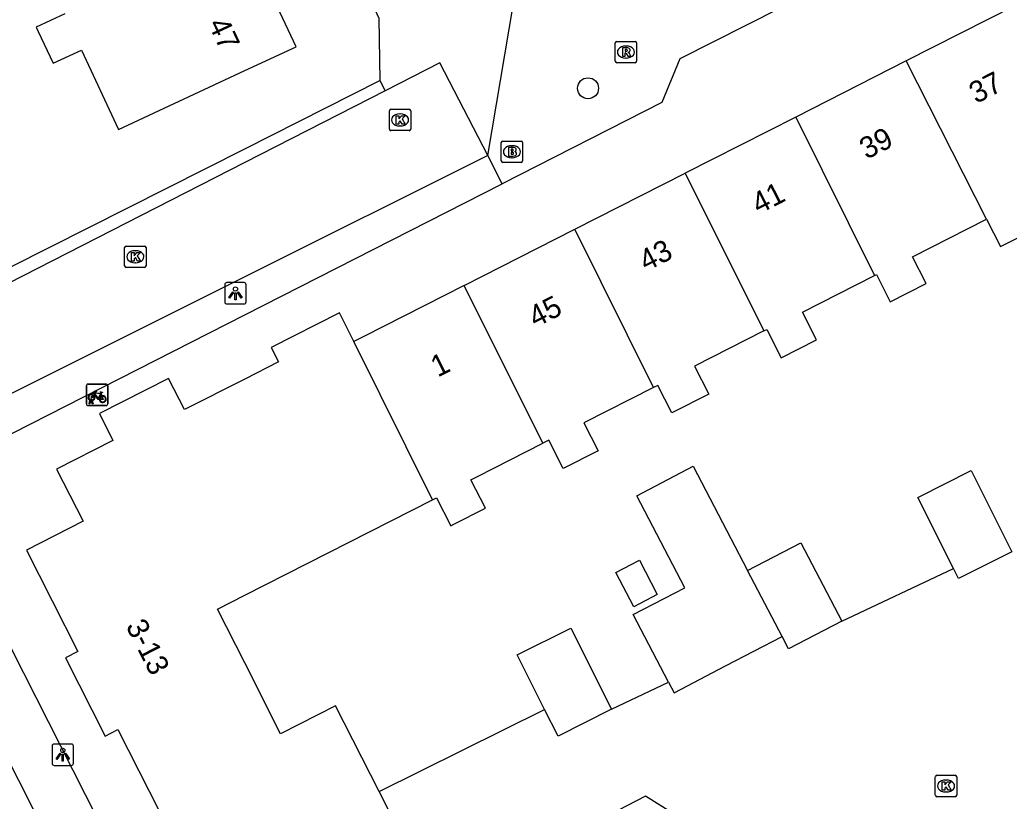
# Model space of a CAD drawing. Extents: x 158474 to 159560, y 388525 to 389605.
# Drawn here: x 158989.49 to 159035.71, y 389016.33 to 389052.84 of the extents above; entities that cross this region are included whole.
import ezdxf

# ---------------------------------------------------------------- set-up
doc = ezdxf.new("R2010")
doc.units = 0
for name, color, linetype in [('IMGEO_Boom', 7, 'Continuous'), ('IMGEO_Brandkraan', 7, 'Continuous'), ('IMGEO_Fietsenrek', 7, 'Continuous'), ('IMGEO_Kolk', 7, 'Continuous'), ('IMGEO_Lichtpunt', 7, 'Continuous'), ('IMGEO_Muur', 7, 'Continuous'), ('IMGEO_Pand', 7, 'Continuous'), ('IMGEO_Pand_nummerreeks', 7, 'Continuous'), ('IMGEO_Rijbaan_lokaal_open', 7, 'Continuous'), ('IMGEO_Rioolput', 7, 'Continuous'), ('IMGEO_Voetpad_open', 7, 'Continuous')]:
    doc.layers.add(name, color=color, linetype=linetype)

msp = doc.modelspace()

# ---------------------------------------------------------------- linework, layer by layer
at = {"layer": 'IMGEO_Boom'}
msp.add_circle((159016.038, 389049.636), 0.489, dxfattribs=at)
at = {"layer": 'IMGEO_Brandkraan'}
for p, q in [((159011.981, 389046.246), (159011.981, 389047.098)), ((159012.056, 389047.172), (159012.908, 389047.172)), ((159012.469, 389046.952), (159012.494, 389046.952)), ((159012.982, 389047.098), (159012.982, 389046.246)), ((159012.492, 389046.392), (159012.467, 389046.392)), ((159012.908, 389046.172), (159012.056, 389046.172))]:
    msp.add_line(p, q, dxfattribs=at)
for points in [[(159011.981, 389046.246), (159011.981, 389047.098)], [(159012.056, 389047.172), (159012.908, 389047.172)], [(159012.329, 389046.872), (159012.329, 389046.472), (159012.542, 389046.472)], [(159012.56, 389046.872), (159012.329, 389046.872)], [(159012.508, 389046.791), (159012.454, 389046.791), (159012.454, 389046.715)], [(159012.982, 389047.098), (159012.982, 389046.246)], [(159012.454, 389046.715), (159012.507, 389046.715)], [(159012.516, 389046.639), (159012.454, 389046.639), (159012.454, 389046.558)], [(159012.454, 389046.558), (159012.516, 389046.558)], [(159012.908, 389046.172), (159012.056, 389046.172)]]:
    msp.add_lwpolyline(points, dxfattribs=at)
for centre, radius, start, end in [((159012.058, 389047.096), 0.0765, 91.552, 178.448), ((159012.058, 389047.096), 0.0765, 91.552, 178.448), ((159012.509, 389046.753), 0.0379, 267.8285, 90.9355), ((159012.564, 389046.727), 0.145, 59.4692, 91.5367), ((159012.589, 389046.774), 0.0922, 285.5137, 58.1501), ((159012.906, 389047.096), 0.0765, 1.552, 88.448), ((159012.906, 389047.096), 0.0765, 1.552, 88.448), ((159012.517, 389046.598), 0.0404, 269.8759, 90.5077), ((159012.548, 389046.723), 0.251, 268.6676, 293.5347), ((159012.594, 389046.582), 0.105, 301.3115, 78.989), ((159012.058, 389046.248), 0.0765, 181.552, 268.448), ((159012.058, 389046.248), 0.0765, 181.552, 268.448), ((159012.906, 389046.248), 0.0765, 271.552, 358.448), ((159012.906, 389046.248), 0.0765, 271.552, 358.448)]:
    msp.add_arc(centre, radius, start, end, dxfattribs=at)
for centre, major_axis, ratio, start_param, end_param in [((159012.468, 389046.672), (-0.387, 0.002), 0.722429, 4.712389, 7.853982), ((159012.493, 389046.672), (-0.39, 0.002), 0.717154, 1.570796, 4.712389)]:
    msp.add_ellipse(centre, major_axis=major_axis, ratio=ratio, start_param=start_param, end_param=end_param, dxfattribs=at)
at = {"layer": 'IMGEO_Fietsenrek'}
for p, q in [((158992.602, 389034.889), (158992.602, 389035.73)), ((158992.602, 389035.73), (158992.602, 389034.889)), ((158992.677, 389035.814), (158993.518, 389035.814)), ((158993.518, 389035.814), (158992.677, 389035.814)), ((158993.602, 389035.739), (158993.602, 389034.898)), ((158993.602, 389034.898), (158993.602, 389035.739)), ((158993.289, 389035.363), (158993.325, 389035.268)), ((158993.527, 389034.814), (158992.686, 389034.814)), ((158992.686, 389034.814), (158993.527, 389034.814)), ((158992.729, 389034.898), (158992.768, 389035.058)), ((158992.763, 389034.898), (158992.729, 389034.898)), ((158992.798, 389035.046), (158992.763, 389034.898)), ((158992.84, 389035.07), (158992.839, 389035.074)), ((158992.881, 389034.898), (158992.847, 389035.04)), ((158992.871, 389035.081), (158992.872, 389035.074)), ((158992.879, 389035.044), (158992.914, 389034.898)), ((158992.914, 389034.898), (158992.881, 389034.898))]:
    msp.add_line(p, q, dxfattribs=at)
for points in [[(158992.936, 389035.288), (158992.884, 389035.198), (158992.844, 389035.173), (158992.845, 389035.22), (158992.9, 389035.314)], [(158992.915, 389035.34), (158993.01, 389035.504), (158993.096, 389035.49), (158993.098, 389035.481), (158993.042, 389035.47), (158993.015, 389035.425), (158993.271, 389035.384)], [(158993.211, 389035.096), (158993.161, 389035.096), (158992.97, 389035.347), (158992.951, 389035.315)], [(158993.258, 389035.359), (158993.001, 389035.4), (158992.984, 389035.371), (158993.151, 389035.151), (158993.258, 389035.359)], [(158993.306, 389035.261), (158993.276, 389035.338), (158993.167, 389035.12), (158993.21, 389035.12)], [(158993.24, 389035.12), (158993.36, 389035.119), (158993.316, 389035.233)], [(158993.336, 389035.24), (158993.391, 389035.095), (158993.241, 389035.095)], [(158993.271, 389035.384), (158993.296, 389035.433), (158993.29, 389035.437), (158993.267, 389035.441), (158993.255, 389035.448), (158993.254, 389035.451), (158993.256, 389035.456), (158993.351, 389035.441), (158993.353, 389035.431), (158993.343, 389035.418), (158993.331, 389035.412), (158993.317, 389035.418), (158993.289, 389035.363)]]:
    msp.add_lwpolyline(points, dxfattribs=at)
for centre, radius, start, end in [((158992.68, 389035.736), 0.0779, 92.4484, 184.2845), ((158992.68, 389035.736), 0.0779, 92.4484, 184.2845), ((158993.524, 389035.736), 0.0779, 2.4484, 94.2845), ((158993.524, 389035.736), 0.0779, 2.4484, 94.2845), ((158992.842, 389035.199), 0.159, 62.6766, 242.1369), ((158992.842, 389035.199), 0.129, 63.3192, 238.903), ((158992.842, 389035.199), 0.129, 283.6043, 43.4302), ((158992.842, 389035.199), 0.159, 283.5766, 46.6042), ((158993.369, 389035.115), 0.159, 113.3408, 178.3217), ((158993.369, 389035.115), 0.159, 187.0065, 105.7708), ((158993.369, 389035.115), 0.129, 113.923, 177.9556), ((158993.369, 389035.115), 0.129, 188.6715, 104.5883), ((158992.68, 389034.892), 0.0779, 182.4484, 274.2845), ((158992.68, 389034.892), 0.0779, 182.4484, 274.2845), ((158992.822, 389035.07), 0.0499, 12.8025, 158.6934), ((158992.842, 389035.199), 0.159, 253.9967, 271.7867), ((158992.822, 389035.07), 0.0174, 12.8025, 163.4502), ((158992.842, 389035.199), 0.129, 253.415, 269.0204), ((158993.524, 389034.892), 0.0779, 272.4484, 4.2845), ((158993.524, 389034.892), 0.0779, 272.4484, 4.2845)]:
    msp.add_arc(centre, radius, start, end, dxfattribs=at)
at = {"layer": 'IMGEO_Kolk'}
for p, q in [((159006.831, 389048.656), (159007.683, 389048.656)), ((159006.756, 389047.73), (159006.756, 389048.582)), ((159007.244, 389048.436), (159007.269, 389048.436)), ((159007.757, 389048.582), (159007.757, 389047.73)), ((159007.267, 389047.876), (159007.242, 389047.876)), ((159007.683, 389047.656), (159006.831, 389047.656)), ((158994.391, 389041.341), (158994.391, 389042.193)), ((158994.466, 389042.267), (158995.318, 389042.267)), ((158995.392, 389042.193), (158995.392, 389041.341)), ((158994.879, 389042.047), (158994.904, 389042.047)), ((158995.318, 389041.267), (158994.466, 389041.267)), ((158994.902, 389041.487), (158994.877, 389041.487)), ((159032.26, 389016.617), (159032.26, 389017.469)), ((159032.335, 389017.543), (159033.187, 389017.543)), ((159032.748, 389017.323), (159032.773, 389017.323)), ((159033.261, 389017.469), (159033.261, 389016.617)), ((159032.771, 389016.763), (159032.746, 389016.763)), ((159033.187, 389016.543), (159032.335, 389016.543))]:
    msp.add_line(p, q, dxfattribs=at)
for points in [[(159006.831, 389048.656), (159007.683, 389048.656)], [(159006.756, 389047.73), (159006.756, 389048.582)], [(159007.077, 389048.356), (159007.2, 389048.356), (159007.2, 389048.205), (159007.33, 389048.356), (159007.494, 389048.356), (159007.348, 389048.205), (159007.501, 389047.956), (159007.349, 389047.956), (159007.264, 389048.12), (159007.2, 389048.053), (159007.2, 389047.956), (159007.077, 389047.956), (159007.077, 389048.356)], [(159007.757, 389048.582), (159007.757, 389047.73)], [(159007.683, 389047.656), (159006.831, 389047.656)], [(158994.391, 389041.341), (158994.391, 389042.193)], [(158994.466, 389042.267), (158995.318, 389042.267)], [(158995.392, 389042.193), (158995.392, 389041.341)], [(158994.712, 389041.967), (158994.835, 389041.967), (158994.835, 389041.816), (158994.965, 389041.967), (158995.129, 389041.967), (158994.983, 389041.816), (158995.136, 389041.567), (158994.984, 389041.567), (158994.899, 389041.731), (158994.835, 389041.664), (158994.835, 389041.567), (158994.712, 389041.567), (158994.712, 389041.967)], [(158995.318, 389041.267), (158994.466, 389041.267)], [(159032.26, 389016.617), (159032.26, 389017.469)], [(159032.335, 389017.543), (159033.187, 389017.543)], [(159032.581, 389017.243), (159032.704, 389017.243), (159032.704, 389017.092), (159032.834, 389017.243), (159032.998, 389017.243), (159032.852, 389017.092), (159033.005, 389016.843), (159032.853, 389016.843), (159032.768, 389017.007), (159032.704, 389016.94), (159032.704, 389016.843), (159032.581, 389016.843), (159032.581, 389017.243)], [(159033.261, 389017.469), (159033.261, 389016.617)], [(159033.187, 389016.543), (159032.335, 389016.543)]]:
    msp.add_lwpolyline(points, dxfattribs=at)
for centre, start, end in [((159006.833, 389048.58), 91.552, 178.448), ((159006.833, 389048.58), 91.552, 178.448), ((159007.681, 389048.58), 1.552, 88.448), ((159007.681, 389048.58), 1.552, 88.448), ((159006.833, 389047.732), 181.552, 268.448), ((159006.833, 389047.732), 181.552, 268.448), ((159007.681, 389047.732), 271.552, 358.448), ((159007.681, 389047.732), 271.552, 358.448), ((158994.468, 389042.191), 91.552, 178.448), ((158994.468, 389042.191), 91.552, 178.448), ((158995.316, 389042.191), 1.552, 88.448), ((158995.316, 389042.191), 1.552, 88.448), ((158994.468, 389041.343), 181.552, 268.448), ((158994.468, 389041.343), 181.552, 268.448), ((158995.316, 389041.343), 271.552, 358.448), ((158995.316, 389041.343), 271.552, 358.448), ((159032.337, 389017.467), 91.552, 178.448), ((159032.337, 389017.467), 91.552, 178.448), ((159033.185, 389017.467), 1.552, 88.448), ((159033.185, 389017.467), 1.552, 88.448), ((159032.337, 389016.619), 181.552, 268.448), ((159032.337, 389016.619), 181.552, 268.448), ((159033.185, 389016.619), 271.552, 358.448), ((159033.185, 389016.619), 271.552, 358.448)]:
    msp.add_arc(centre, 0.0765, start, end, dxfattribs=at)
for centre, major_axis, ratio, start_param, end_param in [((159007.243, 389048.156), (-0.387, 0.002), 0.722429, 4.712389, 7.853982), ((159007.268, 389048.156), (-0.39, 0.002), 0.717154, 1.570796, 4.712389), ((158994.878, 389041.767), (-0.387, 0.002), 0.722429, 4.712389, 7.853982), ((158994.903, 389041.767), (-0.39, 0.002), 0.717154, 1.570796, 4.712389), ((159032.747, 389017.043), (-0.387, 0.002), 0.722429, 4.712389, 7.853982), ((159032.772, 389017.043), (-0.39, 0.002), 0.717154, 1.570796, 4.712389)]:
    msp.add_ellipse(centre, major_axis=major_axis, ratio=ratio, start_param=start_param, end_param=end_param, dxfattribs=at)
at = {"layer": 'IMGEO_Lichtpunt'}
for p, q in [((158999.07, 389040.461), (158999.07, 389039.654)), ((158999.07, 389040.461), (158999.07, 389039.654)), ((158999.972, 389040.556), (158999.164, 389040.556)), ((158999.972, 389040.556), (158999.164, 389040.556)), ((159000.066, 389039.654), (159000.066, 389040.461)), ((159000.066, 389039.654), (159000.066, 389040.461)), ((158999.164, 389039.56), (158999.972, 389039.56)), ((158999.164, 389039.56), (158999.972, 389039.56)), ((158991.004, 389018.909), (158991.004, 389018.102)), ((158991.004, 389018.909), (158991.004, 389018.102)), ((158991.906, 389019.004), (158991.098, 389019.004)), ((158991.906, 389019.004), (158991.098, 389019.004)), ((158992, 389018.102), (158992, 389018.909)), ((158992, 389018.102), (158992, 389018.909)), ((158991.098, 389018.008), (158991.906, 389018.008)), ((158991.098, 389018.008), (158991.906, 389018.008))]:
    msp.add_line(p, q, dxfattribs=at)
for points in [[(158999.444, 389040.125), (158999.483, 389040.097), (158999.295, 389039.835), (158999.257, 389039.862), (158999.444, 389040.125)], [(158999.546, 389040.077), (158999.593, 389040.077), (158999.593, 389039.755), (158999.546, 389039.755), (158999.546, 389040.077)], [(158999.656, 389040.097), (158999.694, 389040.124), (158999.881, 389039.862), (158999.842, 389039.834), (158999.656, 389040.097)], [(158991.378, 389018.573), (158991.417, 389018.545), (158991.229, 389018.283), (158991.191, 389018.31), (158991.378, 389018.573)], [(158991.59, 389018.545), (158991.628, 389018.572), (158991.815, 389018.31), (158991.776, 389018.282), (158991.59, 389018.545)], [(158991.48, 389018.525), (158991.527, 389018.525), (158991.527, 389018.203), (158991.48, 389018.203), (158991.48, 389018.525)]]:
    msp.add_lwpolyline(points, dxfattribs=at)
for centre in [(158999.569, 389040.259), (158991.503, 389018.707)]:
    msp.add_circle(centre, 0.0994, dxfattribs=at)
for centre, start, end in [((158999.164, 389040.461), 90, 180), ((158999.164, 389040.461), 90, 180), ((158999.972, 389040.461), 0, 90), ((158999.972, 389040.461), 0, 90), ((158999.164, 389039.654), 180, 270), ((158999.164, 389039.654), 180, 270), ((158999.972, 389039.654), 270, 0), ((158999.972, 389039.654), 270, 360), ((158991.098, 389018.909), 90, 180), ((158991.098, 389018.909), 90, 180), ((158991.906, 389018.909), 0, 90), ((158991.906, 389018.909), 0, 90), ((158991.098, 389018.102), 180, 270), ((158991.098, 389018.102), 180, 270), ((158991.906, 389018.102), 270, 0), ((158991.906, 389018.102), 270, 360)]:
    msp.add_arc(centre, 0.0946, start, end, dxfattribs=at)
at = {"layer": 'IMGEO_Muur'}
msp.add_lwpolyline([(159027.888, 389024.742), (159033.113, 389027.21)], dxfattribs=at)
at = {"layer": 'IMGEO_Pand'}
for points in [[(158991.592, 389053.106), (158990.264, 389052.485), (158990.354, 389052.292), (158991.05, 389050.804), (158992.37, 389051.421), (158994.108, 389047.704), (159000, 389050.459), (159002.396, 389051.579), (159000.798, 389054.996), (159000, 389054.623), (158999.161, 389056.416)], [(159036.85, 389051.773), (159035.974, 389053.494), (159030.898, 389050.915)], [(159030.898, 389050.915), (159025.737, 389048.293)], [(159034.655, 389043.521), (159030.898, 389050.915)], [(159025.737, 389048.293), (159020.576, 389045.67)], [(159025.737, 389048.293), (159029.424, 389040.883)], [(159034.655, 389043.521), (159035.306, 389042.239), (159036.945, 389043.072), (159036.305, 389044.332), (159039.565, 389045.988), (159039.742, 389046.078)], [(159015.414, 389043.048), (159020.576, 389045.67)], [(159020.576, 389045.67), (159024.243, 389038.299)], [(159029.424, 389040.883), (159029.514, 389040.929), (159030.156, 389039.664), (159031.831, 389040.515), (159031.196, 389041.764), (159034.655, 389043.521)], [(159010.253, 389040.425), (159015.414, 389043.048)], [(159019.092, 389035.655), (159015.414, 389043.048)], [(159024.243, 389038.299), (159024.382, 389038.37), (159025.053, 389037.051), (159026.708, 389037.892), (159026.058, 389039.173), (159029.424, 389040.883)], [(159010.253, 389040.425), (159005.569, 389038.045), (159005.093, 389037.803)], [(159013.922, 389033.051), (159010.253, 389040.425)], [(159005.093, 389037.803), (159004.425, 389039.145), (159001.238, 389037.526), (159001.579, 389036.855), (159000, 389036.053), (158997.187, 389034.623), (158996.447, 389036.081), (158993.211, 389034.437), (158993.846, 389033.187), (158991.21, 389031.847), (158992.45, 389029.407), (158989.799, 389028.06), (158992.205, 389023.324), (158991.627, 389023.03), (158993.483, 389019.378), (158994.068, 389019.675), (158998.474, 389011.004)], [(159024.243, 389038.299), (159021.014, 389036.659), (159021.679, 389035.349), (159019.951, 389034.471), (159019.296, 389035.759), (159019.092, 389035.655)], [(159008.771, 389030.412), (159005.093, 389037.803)], [(159019.092, 389035.655), (159015.847, 389034.007), (159016.508, 389032.707), (159014.87, 389031.874), (159014.2, 389033.192), (159013.922, 389033.051)], [(159008.771, 389030.412), (159008.962, 389030.509), (159009.628, 389029.199), (159009.762, 389029.267), (159011.243, 389030.019), (159010.569, 389031.347), (159010.879, 389031.505), (159013.922, 389033.051)], [(159019.796, 389021.896), (159018.151, 389025.051), (159020.558, 389026.306), (159018.319, 389030.602), (159020.955, 389031.977), (159023.491, 389027.111)], [(159033.113, 389027.21), (159031.447, 389030.526), (159033.933, 389031.774), (159035.834, 389027.989)], [(159006.28, 389016.78), (159004.243, 389020.789), (159001.678, 389019.486), (159000, 389022.789), (158998.721, 389025.305), (159000, 389025.955), (159008.771, 389030.412)], [(159023.491, 389027.111), (159025.983, 389028.406), (159027.888, 389024.742)], [(159035.834, 389027.989), (159033.349, 389026.741), (159033.113, 389027.21)], [(159019.267, 389025.99), (159018.169, 389025.417), (159017.337, 389027.013), (159018.435, 389027.586), (159019.267, 389025.99)], [(159025.098, 389024.028), (159023.491, 389027.111)], [(159027.888, 389024.742), (159025.406, 389023.452), (159025.098, 389024.028)], [(159014.011, 389020.621), (159012.731, 389023.163), (159015.227, 389024.419), (159017.133, 389020.633)], [(159019.796, 389021.896), (159020.056, 389021.398), (159022.462, 389022.653), (159025.098, 389024.028)], [(159017.133, 389020.633), (159014.638, 389019.376), (159014.011, 389020.621)], [(158998.474, 389011.004), (159000, 389011.78), (159007.011, 389015.342), (159006.28, 389016.78)]]:
    msp.add_lwpolyline(points, dxfattribs=at)
at = {"layer": 'IMGEO_Rijbaan_lokaal_open'}
for points in [[(159011.356, 389046.498), (159009.112, 389050.817), (159006.566, 389049.516)], [(159006.566, 389049.516), (159000, 389046.161), (158982.724, 389037.333), (158979.574, 389028.906), (158980.262, 389027.545)], [(159011.356, 389046.498), (159000, 389040.826), (158988.945, 389035.303), (158988.516, 389036.128), (158985.477, 389034.548), (158983.476, 389029.055)], [(158984.014, 389027.992), (158993.474, 389009.309), (158998.214, 389000), (159000, 388996.492), (159006.761, 388983.213), (159013.283, 388978.189), (159025.348, 388977.262), (159025.292, 388976.52)], [(159027.888, 389024.742), (159033.113, 389027.21)], [(159017.133, 389020.633), (159019.796, 389021.896)], [(159006.28, 389016.78), (159014.011, 389020.621)], [(159021.644, 389014.727), (159018.722, 389016.57), (159008.893, 389011.472)]]:
    msp.add_lwpolyline(points, dxfattribs=at)
at = {"layer": 'IMGEO_Rioolput'}
for p, q in [((159017.382, 389051.828), (159018.234, 389051.828)), ((159017.307, 389050.902), (159017.307, 389051.754)), ((159017.795, 389051.608), (159017.82, 389051.608)), ((159018.308, 389051.754), (159018.308, 389050.902)), ((159017.818, 389051.048), (159017.793, 389051.048)), ((159018.234, 389050.828), (159017.382, 389050.828))]:
    msp.add_line(p, q, dxfattribs=at)
for points in [[(159017.382, 389051.828), (159018.234, 389051.828)], [(159017.307, 389050.902), (159017.307, 389051.754)], [(159017.896, 389051.526), (159017.644, 389051.528), (159017.644, 389051.128)], [(159017.822, 389051.447), (159017.768, 389051.447), (159017.768, 389051.366)], [(159017.768, 389051.366), (159017.82, 389051.366)], [(159018.308, 389051.754), (159018.308, 389050.902)], [(159017.644, 389051.128), (159017.768, 389051.128), (159017.768, 389051.29), (159017.779, 389051.29)], [(159017.826, 389051.261), (159017.897, 389051.128), (159018.037, 389051.128), (159017.972, 389051.254)], [(159018.234, 389050.828), (159017.382, 389050.828)]]:
    msp.add_lwpolyline(points, dxfattribs=at)
for centre, radius, start, end in [((159017.384, 389051.752), 0.0765, 91.552, 178.448), ((159017.384, 389051.752), 0.0765, 91.552, 178.448), ((159018.232, 389051.752), 0.0765, 1.552, 88.448), ((159018.232, 389051.752), 0.0765, 1.552, 88.448), ((159017.804, 389051.555), 0.19, 274.7715, 282.9687), ((159017.828, 389051.351), 0.0964, 77.0061, 93.1865), ((159017.842, 389051.408), 0.0378, 276.6634, 79.6772), ((159017.895, 389051.416), 0.109, 350.3612, 89.416), ((159017.893, 389051.416), 0.112, 277.5842, 350.9817), ((159017.384, 389050.904), 0.0765, 181.552, 268.448), ((159017.384, 389050.904), 0.0765, 181.552, 268.448), ((159017.778, 389051.237), 0.0533, 26.0293, 88.6989), ((159017.877, 389051.201), 0.108, 29.5134, 73.7905), ((159018.232, 389050.904), 0.0765, 271.552, 358.448), ((159018.232, 389050.904), 0.0765, 271.552, 358.448)]:
    msp.add_arc(centre, radius, start, end, dxfattribs=at)
for centre, major_axis, ratio, start_param, end_param in [((159017.794, 389051.328), (-0.387, 0.002), 0.722429, 4.712389, 7.853982), ((159017.819, 389051.328), (-0.39, 0.002), 0.717154, 1.570796, 4.712389)]:
    msp.add_ellipse(centre, major_axis=major_axis, ratio=ratio, start_param=start_param, end_param=end_param, dxfattribs=at)
at = {"layer": 'IMGEO_Voetpad_open'}
for points in [[(158990.565, 389093.733), (158996.497, 389081.006), (158993.806, 389079.753), (159000, 389066.416), (159006.27, 389052.913), (159006.313, 389050.003)], [(159012.029, 389045.176), (159012.04, 389045.181), (159019.505, 389048.981), (159020.343, 389051.03), (159039.243, 389060.581), (159040.353, 389058.327), (159065.296, 389070.988), (159077.157, 389075.415)], [(159011.356, 389046.498), (159013.148, 389057.116)], [(158974.21, 389033.778), (158976.314, 389034.87), (159000, 389046.8), (159006.313, 389050.003)], [(159006.313, 389050.003), (159006.566, 389049.516)], [(159012.029, 389045.176), (159011.356, 389046.498)], [(158986.191, 389029.159), (158987.492, 389032.682), (159000, 389039.051), (159012.029, 389045.176)], [(158996.04, 389009.776), (158986.191, 389029.159)]]:
    msp.add_lwpolyline(points, dxfattribs=at)

# ---------------------------------------------------------------- texts
at = {"layer": 'IMGEO_Pand_nummerreeks'}
for s, rotation, p in [('47', 295.061, (158998.275, 389052.646)), ('37', 26.9347, (159034.165, 389048.896)), ('39', 26.9347, (159029.046, 389046.295)), ('41', 26.9362, (159024.007, 389043.734)), ('43', 26.9362, (159018.745, 389041.061)), ('45', 26.9362, (159013.584, 389038.438)), ('1', 26.9347, (159009.015, 389036.117)), ('3-13', 297.0491, (158994.425, 389024.518))]:
    msp.add_text(s, height=1, rotation=rotation, dxfattribs=at).set_placement(p)

doc.saveas('drawing.dxf')
